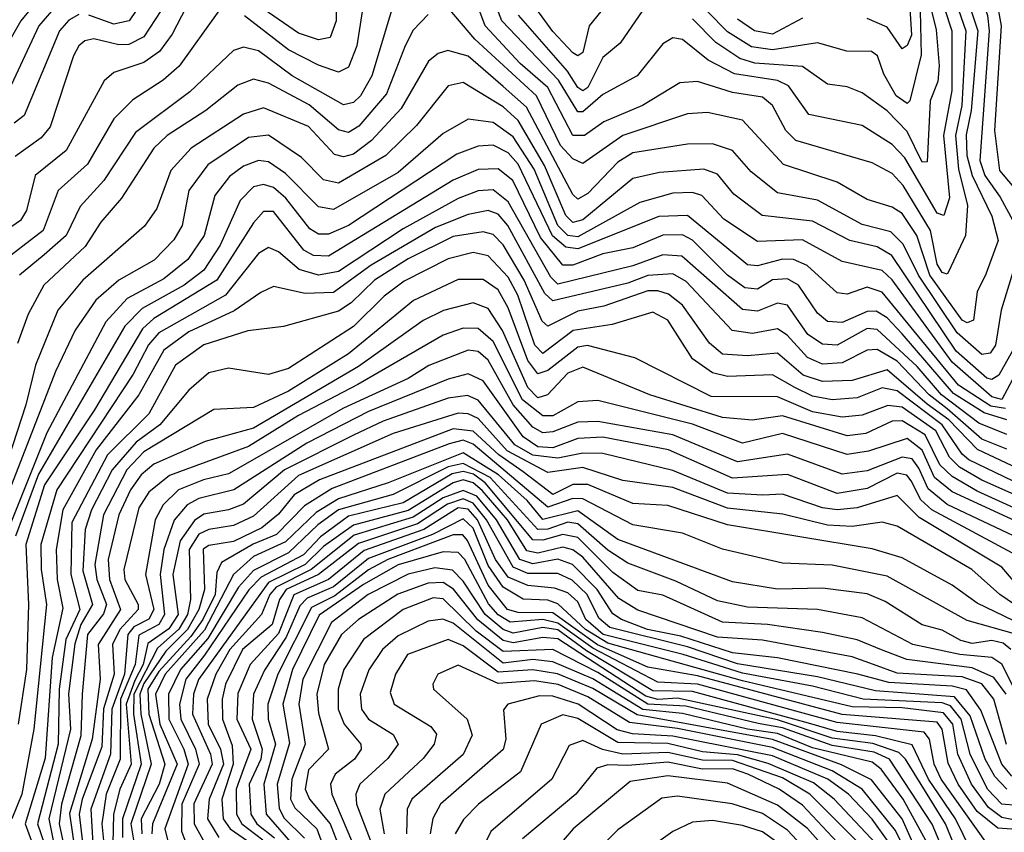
# Model space of a CAD drawing. Extents: x 1308313 to 1441400, y 959662 to 1036319.
# Tile 585 of 656: x 1419906 to 1421880, y 980408 to 982037. Entities that reach past the tile are written whole.
import ezdxf

# ---------------------------------------------------------------- set-up
doc = ezdxf.new("R2010")
doc.units = 0

msp = doc.modelspace()

# ---------------------------------------------------------------- linework, layer by layer
at = {"layer": '0CON10XD'}
for points in [[(1421917.7, 982395), (1421877.6, 982355), (1421852.9, 982317.1), (1421825.3, 982255), (1421816.9, 982205), (1421825.8, 982105.8), (1421845.7, 982045.7), (1421849.4, 982015), (1421830.4, 981755), (1421840.6, 981725), (1421871.5, 981681.5), (1421896.5, 981635)], [(1421885, 982291.7), (1421856.8, 982223.2), (1421853.1, 982135), (1421873.3, 982025), (1421860.1, 981815), (1421869.9, 981735), (1421913.5, 981683.5)], [(1421747, 982175), (1421802.3, 982015), (1421794.6, 981865), (1421781.6, 981805), (1421788, 981738), (1421806.2, 981665), (1421801.7, 981605), (1421768, 981532), (1421765, 981527.5), (1421755, 981530.7), (1421745, 981547.5), (1421732, 981615), (1421676.8, 981705), (1421655, 981728.8), (1421615, 981750.3), (1421462.1, 981795), (1421441.5, 981815), (1421415, 981865.2), (1421395, 981882.2), (1421335, 981891.5), (1421265, 981913.3), (1421229.3, 981910.7), (1421154.7, 981865.3), (1421077.3, 981832.7), (1421038, 981805), (1421014.9, 981805), (1420965, 981901.2), (1420909.6, 981949.6), (1420839.3, 982025), (1420794.3, 982145)], [(1421745, 982105.5), (1421774.8, 982015), (1421774.4, 981895.6), (1421757.9, 981805), (1421769.6, 981680.4), (1421758.6, 981645), (1421745, 981649.5), (1421680.1, 981760.1), (1421655, 981787.4), (1421595, 981825.2), (1421487.6, 981847.6), (1421447, 981905), (1421425.2, 981915.2), (1421338.6, 981928.6), (1421286.4, 981956.4), (1421235, 981997.9), (1421215, 982000.8), (1421195, 981989.1), (1421143.6, 981925), (1421075, 981887.5), (1421035, 981852.3), (1421025, 981852.4), (1420986.2, 981916.2), (1420872.5, 982035), (1420826.4, 982155)], [(1421711, 982055), (1421712.9, 981967.1), (1421690.3, 981875), (1421685, 981869.5), (1421663, 981885), (1421638.2, 981928.2), (1421625.8, 981965), (1421613.8, 981973.8), (1421564, 981974), (1421505, 981990.7), (1421415, 981976.6), (1421372.8, 981982.8), (1421325, 982013.2), (1421205, 982135.2)], [(1419978.9, 982121.1), (1419908.7, 982035), (1419845.1, 981924.9)], [(1420541.2, 982125), (1420540.4, 982035), (1420528.3, 982001.7), (1420505, 981996.7), (1420465, 982010), (1420315, 982114.4)], [(1420259.4, 982100.6), (1420211.9, 982008.1), (1420186.2, 981973.8), (1420155, 981951.2), (1420095, 981931.7), (1420075.4, 981914.6), (1419999.3, 981775), (1419937.3, 981725), (1419919.5, 981655), (1419907.9, 981635), (1419807, 981565)], [(1420666, 982105), (1420611.8, 981925), (1420589.3, 981885), (1420575, 981871.4), (1420555, 981866.7), (1420452.6, 981925), (1420385, 981975.1), (1420355, 981982.3), (1420335, 981975.6), (1420247, 981893), (1420138.6, 981811.4), (1420075, 981714.8), (1420027.1, 981662.9), (1419999.6, 981605), (1419955, 981565.8), (1419906.1, 981525)], [(1421799.7, 982095), (1421826.5, 982015), (1421813.4, 981855), (1421803.4, 981806.6), (1421804.8, 981764.8), (1421815, 981725), (1421855, 981643.3), (1421867.2, 981595), (1421842.6, 981527.4), (1421825, 981491.9), (1421818.1, 981435), (1421805, 981429.9), (1421795, 981434.9), (1421730.3, 981525), (1421704.5, 981604.5), (1421675, 981648.5), (1421655, 981661.5), (1421605, 981676.7), (1421545, 981711.3), (1421437.2, 981747.2), (1421355, 981835.9), (1421285, 981851.1), (1421245, 981848.6), (1421115, 981804.9), (1421035, 981748.8), (1421015, 981758.7), (1420990.3, 981785), (1420942.3, 981885), (1420818.2, 981998.2), (1420765, 982060.9)], [(1421117.9, 982112), (1421047.9, 982025), (1421035, 981971.6), (1421025, 981964.8), (1421015, 981970.9), (1420975, 982013.8), (1420925, 982083.3)], [(1419995, 982084.6), (1419944.7, 982025), (1419875, 981876)], [(1420153.6, 982076.4), (1420125.5, 982035), (1420095, 982028.4), (1420045, 982046.7)], [(1420598.2, 982088.2), (1420581.7, 981985), (1420565, 981941.9), (1420545, 981932.1), (1420505, 981946), (1420445, 981976.9), (1420356.5, 982045)], [(1421726.7, 982085), (1421743.2, 982016.8), (1421749.3, 981945), (1421746.4, 981913.6), (1421731.2, 981875), (1421725, 981752.2), (1421715, 981751.7), (1421685, 981813.2), (1421645, 981854.6), (1421595, 981890.4), (1421565, 981902.5), (1421525, 981907.9), (1421475, 981943.6), (1421380, 981950), (1421349.3, 981959.3), (1421301.7, 981991.7), (1421255, 982039.3)], [(1421155, 982056.4), (1421109.6, 981990.4), (1421075, 981961.3), (1421045, 981901.4), (1421035, 981894.9), (1421025, 981901.1), (1421004, 981934), (1420906.3, 982046.3)], [(1421690.1, 982060.1), (1421693.5, 982006.5), (1421685, 981985.7), (1421675, 981979.2), (1421645, 982022.4), (1421605, 982039.9)], [(1420305, 982054.8), (1420225.8, 981944.2), (1420194, 981916), (1420133.2, 981876.8), (1420095, 981838.8), (1420042.1, 981747.9), (1419983.4, 981695), (1419952.9, 981615), (1419862.3, 981545)], [(1420025, 982047.6), (1420005, 982036.6), (1419986, 982015), (1419915.2, 981845), (1419895, 981829.7)], [(1420189.4, 982055), (1420155, 982003.2), (1420125, 981987.8), (1420105, 981986.9), (1420055, 981999.2), (1420036.8, 981995), (1420025, 981984.8), (1420013.7, 981965), (1419967.5, 981822.6), (1419949.5, 981800.5), (1419897, 981763)], [(1420725, 982047.9), (1420695, 982016.2), (1420678.8, 981985), (1420641.6, 981888.4), (1420585.9, 981824.1), (1420565, 981811.2), (1420545, 981816.6), (1420486.7, 981866.7), (1420405, 981910.1), (1420375, 981918.2), (1420343.6, 981906.4), (1420279, 981855), (1420201.6, 981805), (1420175, 981779.8), (1420110.4, 981679.6), (1420068.5, 981631.5), (1420037.6, 981582.4), (1419954.8, 981505), (1419923.2, 981446.8), (1419901.6, 981388.4)], [(1421475, 982040.1), (1421415, 982008.4), (1421378.7, 982015), (1421345, 982038.7)], [(1421904.4, 981555), (1421873.3, 981455), (1421862.4, 981385), (1421851.3, 981368.7), (1421835, 981366), (1421785, 981409.9), (1421707.9, 981525), (1421677.1, 981587), (1421652.3, 981612.3), (1421595, 981626.9), (1421505, 981675.6), (1421425, 981690.3), (1421372.6, 981732.6), (1421335, 981775.2), (1421295, 981788.3), (1421245, 981787.8), (1421135, 981770.6), (1421105, 981752), (1421045, 981688.9), (1421025, 981677.7), (1421015, 981686.6), (1420922.1, 981862.1), (1420875, 981903.3), (1420805, 981964.2), (1420764.1, 981975.9), (1420745, 981969.8), (1420725.7, 981954.3), (1420670.7, 981859.3), (1420611.4, 981795), (1420575, 981768), (1420555, 981762.7), (1420537.2, 981767.2), (1420485, 981823.2), (1420395, 981860.7), (1420355, 981847.9), (1420250.2, 981779.8), (1420209.2, 981735), (1420181, 981659), (1420156.4, 981623.6), (1420032.8, 981515), (1419982.9, 981455), (1419937.6, 981345), (1419918.4, 981265), (1419856.2, 981076.2)], [(1421908.1, 981395), (1421869, 981325), (1421855, 981315.9), (1421845, 981319), (1421783.1, 981373.1), (1421654.3, 981564.3), (1421625, 981581.8), (1421570, 981595), (1421495, 981633.2), (1421394.1, 981645), (1421337.4, 981687.4), (1421305, 981727.4), (1421277.6, 981737.6), (1421188.8, 981731.2), (1421135, 981719), (1421035, 981636.1), (1421015, 981630.7), (1421000.9, 981645), (1420958.4, 981745), (1420905, 981835.4), (1420875, 981862.6), (1420795, 981911.2), (1420764.7, 981905), (1420701.3, 981825), (1420639.8, 981765), (1420545, 981709.7), (1420515, 981716.2), (1420471.3, 981761.3), (1420405, 981805.7), (1420365, 981801.2), (1420283.4, 981746.6), (1420245.4, 981695), (1420231.6, 981625), (1420215, 981595.7), (1420176, 981555), (1420105, 981515.1), (1420058.8, 981475), (1420017.1, 981415), (1419978.1, 981331.9), (1419890, 981105)], [(1421933.1, 981385), (1421875, 981276), (1421855, 981281.5), (1421775, 981350.6), (1421655, 981515.6), (1421635, 981534.5), (1421555, 981552.6), (1421475, 981596.1), (1421385, 981592.7), (1421317.7, 981637.7), (1421273.6, 981685), (1421255, 981690.9), (1421215, 981689.4), (1421149, 981671), (1421025, 981602.2), (1421005, 981604.6), (1420985.1, 981625), (1420937.6, 981737.6), (1420895, 981802.4), (1420855, 981831.2), (1420805, 981837.6), (1420755, 981809.2), (1420665, 981731.3), (1420535, 981656.6), (1420505, 981662.2), (1420439.1, 981729.1), (1420405, 981752.2), (1420385, 981754.9), (1420355, 981743.8), (1420327, 981723.1), (1420297, 981685), (1420275.6, 981605), (1420243.1, 981556.9), (1420195, 981518), (1420121.5, 981478.5), (1420078.6, 981431.4), (1419960.8, 981209.2), (1419862.3, 980965)], [(1421882.2, 981257.8), (1421852.4, 981262.4), (1421787.7, 981305), (1421635, 981491.1), (1421605, 981500.9), (1421565, 981487), (1421545, 981489.5), (1421484.6, 981544.6), (1421456.9, 981556.9), (1421435, 981557.1), (1421385, 981543.7), (1421365, 981545.7), (1421245, 981645.1), (1421187.4, 981642.6), (1421025, 981577.9), (1421001.1, 981581.1), (1420974, 981604), (1420905, 981747.8), (1420885, 981770.5), (1420855, 981785.6), (1420825, 981783.8), (1420782.5, 981767.5), (1420565.3, 981624.7), (1420525, 981607.3), (1420505, 981607.5), (1420487.9, 981617.9), (1420439.6, 981679.6), (1420415, 981700.9), (1420395, 981706.9), (1420375, 981702), (1420348.1, 981675), (1420308.3, 981585), (1420275.1, 981535), (1420236, 981505), (1420151.7, 981458.3), (1420116.9, 981423.1), (1419943.8, 981126.2), (1419898.1, 981001.9)], [(1421885, 981235.3), (1421839.4, 981249.4), (1421777.7, 981287.7), (1421675, 981407.5), (1421645, 981439.4), (1421622.9, 981452.9), (1421605, 981452.3), (1421555, 981430.1), (1421525, 981432.4), (1421505, 981448.9), (1421467, 981505), (1421445, 981517.7), (1421415, 981515.8), (1421385, 981497.4), (1421359.5, 981499.5), (1421324.6, 981525), (1421255, 981595.3), (1421235, 981606.3), (1421195, 981605.7), (1421135, 981579.8), (1421075, 981567.9), (1421015, 981544.9), (1420995, 981545.1), (1420950.4, 981600.4), (1420894.5, 981715), (1420865, 981738.5), (1420825, 981736.7), (1420775, 981715.8), (1420525, 981563.1), (1420495, 981564.7), (1420475.6, 981575.6), (1420415, 981652.6), (1420395, 981653), (1420375, 981629.8), (1420301.6, 981515), (1420175, 981438.1), (1420152.3, 981417.7), (1420056.1, 981255), (1419955.6, 981105), (1419918.4, 980985), (1419923.5, 980865), (1419919.5, 980735), (1419903.2, 980625)], [(1421885, 981205.8), (1421828.6, 981228.6), (1421753.5, 981285), (1421705, 981342.3), (1421625, 981416.6), (1421605, 981418), (1421545, 981384.9), (1421515, 981386.7), (1421486.2, 981406.2), (1421445, 981464.8), (1421425, 981469.3), (1421385, 981453.2), (1421355, 981456.3), (1421233.5, 981563.5), (1421195, 981565.9), (1421135, 981544.2), (1420985, 981507), (1420971.1, 981521.1), (1420885, 981672.1), (1420855, 981696.4), (1420825, 981694), (1420785, 981679), (1420675, 981618.3), (1420545, 981532.7), (1420505.1, 981524.9), (1420466.4, 981536.4), (1420425, 981572.2), (1420405, 981580.7), (1420385, 981568.5), (1420318.5, 981485), (1420185, 981409.6), (1420164.2, 981385.8), (1420133.6, 981326.4), (1419980.4, 981095), (1419948.8, 980985), (1419949, 980935), (1419960.2, 980865), (1419934.6, 980615), (1419910.7, 980485), (1419890.3, 980435)], [(1421885, 981176.7), (1421835, 981196.2), (1421765, 981257.1), (1421728.9, 981285), (1421665, 981352.9), (1421625, 981376.5), (1421605, 981375.1), (1421555, 981349.2), (1421515, 981346.9), (1421485, 981359.9), (1421444.8, 981404.8), (1421425, 981417.9), (1421375, 981408.5), (1421334.5, 981414.5), (1421242.2, 981512.2), (1421215, 981528), (1421165, 981524.5), (1421125, 981509.1), (1420975, 981473.5), (1420958.5, 981488.5), (1420884.4, 981625), (1420865, 981647.5), (1420845, 981654.5), (1420805, 981647.1), (1420739.5, 981620.5), (1420610.8, 981545), (1420535, 981490.2), (1420478.2, 981488.2), (1420415, 981502.5), (1420389.4, 981490.6), (1420336.2, 981453.8), (1420245, 981411.6), (1420195.4, 981374.6), (1420145, 981285.2), (1420059.2, 981175), (1419992.7, 981055), (1419979.3, 980975), (1419981.3, 980915), (1419992.7, 980857.3), (1419971.3, 980758.7), (1419957.1, 980557.1), (1419917.2, 980425), (1419939.3, 980365)], [(1421965, 981109.9), (1421825.9, 981175.9), (1421768.2, 981235), (1421725, 981266.5), (1421645, 981335.7), (1421575, 981313.8), (1421515, 981311.9), (1421476.4, 981325), (1421425, 981368.5), (1421365, 981363.6), (1421315, 981367), (1421288.9, 981388.9), (1421234.9, 981464.9), (1421206.9, 981486.9), (1421185, 981494.1), (1421165, 981493.5), (1421076.7, 981463.3), (1421025, 981452.8), (1420965, 981422.8), (1420953.1, 981433.1), (1420917.6, 981515), (1420875, 981586.2), (1420855, 981606.8), (1420835, 981611.8), (1420775, 981602.9), (1420685, 981557.8), (1420617.6, 981515), (1420570.6, 981469.4), (1420545, 981452.7), (1420435, 981422.1), (1420363.5, 981413.5), (1420275, 981385.3), (1420218.2, 981345), (1420165, 981247.5), (1420081.9, 981165), (1420010.4, 981029.6), (1420008.5, 980925), (1420026.9, 980855), (1419998.8, 980795), (1419985, 980695.1), (1419983.1, 980585), (1419941.7, 980425), (1419962.9, 980365)], [(1421985, 981070.1), (1421808.9, 981155), (1421795, 981166.4), (1421755.4, 981225), (1421665, 981293), (1421635, 981299.2), (1421585, 981279.4), (1421535, 981275.6), (1421495, 981282.4), (1421459.7, 981299.7), (1421415, 981325.1), (1421325, 981322), (1421295, 981329.5), (1421255, 981357.4), (1421205.5, 981435), (1421175, 981451.2), (1421093.9, 981426.1), (1421015.8, 981414.2), (1420955, 981368.1), (1420938.4, 981385), (1420904.6, 981485), (1420885, 981521.3), (1420845, 981563.8), (1420815, 981570.9), (1420765, 981557.8), (1420677.1, 981512.9), (1420636.7, 981483.3), (1420575, 981422.6), (1420445, 981337.8), (1420405, 981325.9), (1420325, 981338.5), (1420285, 981329.3), (1420245, 981294.8), (1420187.3, 981225), (1420139.9, 981190.1), (1420091.8, 981135), (1420050.3, 981055), (1420037.1, 981015), (1420032.5, 980932.5), (1420052.1, 980865), (1420028.4, 980825), (1420016.4, 980786.4), (1420003.9, 980686.1), (1420008.3, 980615), (1419964.6, 980435), (1419988.8, 980315)], [(1422016.9, 981033.1), (1421835, 981114.2), (1421790.2, 981140.2), (1421770.1, 981160.1), (1421742.8, 981212.8), (1421675, 981260.9), (1421646.3, 981263.7), (1421595, 981244.3), (1421555, 981240.4), (1421495, 981251.4), (1421425, 981281.1), (1421292.1, 981282.1), (1421139.2, 981359.2), (1421044.1, 981384.1), (1421025, 981380.8), (1420965, 981334.3), (1420945, 981327.4), (1420925, 981354.1), (1420885, 981459.4), (1420865, 981496), (1420835, 981516.6), (1420785, 981516.7), (1420695.7, 981474.3), (1420565, 981367.4), (1420445, 981292.6), (1420375, 981260), (1420295, 981255.6), (1420155, 981170.7), (1420120.7, 981135), (1420074.1, 981045), (1420056.9, 980945), (1420060.9, 980915), (1420080.4, 980865), (1420074, 980846), (1420042.4, 980805), (1420031.3, 980685), (1420028.6, 980601.4), (1419990.2, 980465), (1419985.5, 980425), (1420008.9, 980315)], [(1421981.1, 981021.1), (1421825, 981092.2), (1421775, 981121.6), (1421750.8, 981145), (1421721.4, 981205), (1421675, 981233.5), (1421655, 981232.7), (1421602.2, 981207.8), (1421565, 981203.2), (1421435, 981243.1), (1421374.2, 981234.2), (1421315, 981239.6), (1421169.1, 981285), (1421035, 981340.5), (1421005, 981328.6), (1420964.1, 981285), (1420945, 981279.3), (1420925, 981299.7), (1420874.2, 981414.2), (1420845, 981458.2), (1420815, 981470), (1420755.5, 981454.5), (1420715, 981434), (1420585, 981341.9), (1420375, 981218.8), (1420278, 981192), (1420175, 981146.2), (1420149.5, 981125), (1420128.6, 981095), (1420104.8, 981045), (1420083.2, 980955), (1420086, 980915), (1420108.5, 980855), (1420063.3, 980785), (1420067.7, 980715), (1420051.2, 980595), (1420005.9, 980445.9), (1420021, 980345)], [(1421945, 981012.4), (1421775, 981090.8), (1421739.6, 981119.6), (1421715, 981174.3), (1421685, 981197.9), (1421607.8, 981172.2), (1421565, 981165.7), (1421435, 981207.5), (1421355, 981188.6), (1421255, 981226.6), (1421065, 981274), (1421025, 981271.5), (1420975, 981243.4), (1420955, 981243.2), (1420913.7, 981275), (1420855, 981392), (1420825, 981418.3), (1420795, 981418.9), (1420755, 981404.9), (1420583.9, 981306.1), (1420465, 981243.7), (1420365, 981181.8), (1420206.7, 981123.3), (1420165, 981090.4), (1420145, 981058.7), (1420115.1, 980935), (1420116.9, 980915), (1420143.8, 980865), (1420143.6, 980855), (1420107.1, 980815), (1420092.3, 980785), (1420095.7, 980725), (1420074.3, 980655.7), (1420070.5, 980579.4), (1420031.2, 980475), (1420025.4, 980445), (1420033.5, 980376.5)], [(1421934.9, 980985), (1421765.4, 981065.4), (1421727, 981097), (1421708.3, 981138.3), (1421695, 981156.9), (1421675, 981160.3), (1421605, 981133.2), (1421555, 981126.5), (1421445, 981166.3), (1421345, 981151.1), (1421215, 981205.1), (1421065, 981232.1), (1421025, 981230.7), (1420975, 981210.8), (1420955, 981208.9), (1420935, 981220.4), (1420895.4, 981265.4), (1420845, 981355.1), (1420825, 981372.2), (1420805, 981374.9), (1420726.2, 981343.8), (1420685, 981318.2), (1420555, 981258.5), (1420325, 981126.9), (1420274.9, 981114.9), (1420224.3, 981095), (1420193.5, 981065), (1420177.7, 981035), (1420158.6, 980925), (1420175.1, 980854.9), (1420165, 980835.9), (1420135, 980820.2), (1420122.6, 980805), (1420116.1, 980725), (1420090.9, 980655), (1420088.4, 980565), (1420048.8, 980455), (1420052.5, 980385)], [(1421905, 980963.1), (1421734.7, 981055), (1421712.2, 981075), (1421693.2, 981113.2), (1421684.4, 981124.4), (1421665, 981128.4), (1421605, 981097.7), (1421545, 981087.6), (1421445, 981125.9), (1421335, 981118.5), (1421206.5, 981175), (1421075, 981200.1), (1421025, 981198), (1420975, 981178.8), (1420945, 981181.3), (1420915, 981200.8), (1420835, 981313.1), (1420805, 981327.4), (1420765, 981316.7), (1420605, 981251.7), (1420481.7, 981188.3), (1420335.2, 981095), (1420265, 981077.8), (1420242, 981065), (1420216.1, 981033.9), (1420195.3, 980975), (1420188, 980925), (1420196.5, 980845), (1420184.8, 980825.2), (1420145, 980803.7), (1420137.9, 980745), (1420108.4, 980675), (1420107.7, 980555), (1420079.8, 980485), (1420071, 980425), (1420076.6, 980365)], [(1421921.5, 980885), (1421875, 980939.5), (1421709.1, 981039.1), (1421665, 981083.4), (1421585, 981058.6), (1421545, 981054.6), (1421515, 981058.5), (1421435, 981086.1), (1421395.6, 981084.4), (1421325, 981088), (1421215, 981133.8), (1421075, 981167.8), (1421035, 981168.6), (1420985, 981158.6), (1420935, 981164.2), (1420898.4, 981185), (1420825, 981274.3), (1420804, 981284), (1420765, 981278.4), (1420635, 981232.6), (1420575, 981204.2), (1420437.2, 981135), (1420355, 981066.3), (1420325, 981054.6), (1420275, 981046.3), (1420256.4, 981033.6), (1420227.6, 980992.4), (1420213, 980925), (1420223.9, 980845), (1420205, 980816.4), (1420163.1, 980786.9), (1420154, 980745), (1420137.2, 980712.8), (1420119.7, 980665), (1420129.9, 980545), (1420107.2, 980495), (1420094.5, 980445), (1420093.1, 980385)], [(1421955, 980827.7), (1421870.5, 980885), (1421814.8, 980935), (1421665, 981021.8), (1421635, 981030), (1421575, 981021.4), (1421525, 981024.1), (1421436.1, 981046.1), (1421325, 981057.9), (1421215, 981099.7), (1421115, 981113.7), (1421035, 981139.7), (1420965, 981129.6), (1420883.3, 981173.3), (1420825, 981237.6), (1420805, 981247.3), (1420785, 981248.5), (1420655, 981207.5), (1420465, 981123.6), (1420375, 981042), (1420335, 981023.3), (1420285, 981015.6), (1420265, 981005.8), (1420246, 980975), (1420248.8, 980875), (1420242.6, 980845), (1420225, 980815.8), (1420182.3, 980777.7), (1420134.9, 980685), (1420134.1, 980645), (1420149.9, 980545), (1420112.5, 980435), (1420112.3, 980397.7)], [(1421935, 980815.2), (1421825, 980867.7), (1421775, 980903.9), (1421675, 980958.3), (1421615, 980976.6), (1421324.9, 981024.9), (1421205, 981063.6), (1421135, 981067.6), (1421045, 981105.4), (1421015, 981105.4), (1420975, 981085.4), (1420915, 981131.2), (1420866.4, 981165), (1420815, 981212.3), (1420775, 981217.1), (1420507.1, 981115), (1420456.2, 981085), (1420425, 981045.8), (1420391.6, 981018.4), (1420335, 980991.1), (1420285, 980983), (1420274, 980976), (1420276.9, 980895), (1420265, 980855), (1420242.5, 980815), (1420198.9, 980771.1), (1420155, 980706.6), (1420146.9, 980685), (1420149.2, 980645), (1420169.9, 980545), (1420129.2, 980425), (1420135.6, 980385)], [(1421905.1, 980805), (1421805, 980833.2), (1421645, 980922), (1421535, 980943.9), (1421435, 980948), (1421315, 980976.1), (1421235, 981008.1), (1421135, 981024.4), (1421035, 981076.8), (1421015, 981077.2), (1420965, 981060.3), (1420815, 981186.7), (1420795, 981194.3), (1420767.2, 981187.2), (1420532.6, 981097.4), (1420476.9, 981063.1), (1420420.7, 981005), (1420374, 980986), (1420310.9, 980949.1), (1420301.1, 980928.9), (1420298.3, 980885), (1420273.2, 980835), (1420249.4, 980800.6), (1420185, 980731), (1420162.8, 980695), (1420165, 980645), (1420197.2, 980545), (1420185.5, 980505), (1420149.7, 980435), (1420150.8, 980405)], [(1421893.1, 980775), (1421877.2, 980787.3), (1421855, 980792.7), (1421815, 980787.1), (1421792.8, 980792.8), (1421755, 980813.2), (1421715, 980824.3), (1421641.2, 980871.2), (1421605, 980886.6), (1421515, 980897.6), (1421425, 980895.6), (1421335, 980910.4), (1421105, 980995.3), (1421025, 981052.9), (1420955, 981035.5), (1420923.5, 981073.5), (1420866.2, 981125), (1420795, 981169.3), (1420645, 981109.2), (1420545, 981077.1), (1420500.7, 981049.3), (1420439.2, 980990.8), (1420375, 980961.1), (1420335, 980925), (1420276.6, 980813.4), (1420197.8, 980725), (1420178.7, 980685), (1420187.2, 980625), (1420221.6, 980545), (1420172.1, 980425), (1420171.2, 980405)], [(1421910.2, 980675), (1421875, 980745.7), (1421855, 980759), (1421790.3, 980765), (1421696.2, 980785), (1421595, 980838.5), (1421505.1, 980854.9), (1421365, 980859.6), (1421305, 980872.2), (1421221.6, 980911.5), (1421125, 980947.6), (1421085, 980974), (1421025, 981026.9), (1421005, 981029.9), (1420965, 981015.8), (1420945, 981015.4), (1420849.5, 981119.5), (1420795, 981147.6), (1420765, 981140.7), (1420654.5, 981085.6), (1420545, 981055), (1420503.7, 981025), (1420445, 980968.8), (1420375, 980932.9), (1420345, 980899.8), (1420283.2, 980796.8), (1420228.6, 980735), (1420204.6, 980685), (1420204.8, 980635), (1420235.2, 980575), (1420243.6, 980545), (1420197.3, 980415), (1420204.6, 980385)], [(1421883.3, 980685), (1421858.7, 980718.7), (1421815, 980738.1), (1421684.5, 980754.5), (1421633.8, 980773.8), (1421585, 980794.3), (1421515, 980809), (1421405, 980825.2), (1421315, 980829.7), (1421195, 980883.4), (1421145, 980893.1), (1421095, 980929.1), (1421025, 980999), (1420995, 981005.4), (1420955, 980994.2), (1420935, 980994.9), (1420839.1, 981109.1), (1420816, 981126), (1420795, 981131.6), (1420772.8, 981127.2), (1420675, 981068.8), (1420565, 981042.2), (1420509.1, 981000.9), (1420475, 980964.3), (1420390.5, 980919.5), (1420365.6, 980894.4), (1420276.5, 980763.5), (1420238.9, 980715), (1420226.4, 980665), (1420229.1, 980635), (1420258.8, 980575), (1420265.8, 980545), (1420230.9, 980465), (1420230.5, 980410.5), (1420245, 980370.9)], [(1421884.3, 980584.3), (1421858.5, 980675), (1421835, 980706), (1421795, 980720.2), (1421665, 980727.5), (1421617.4, 980745), (1421575, 980760), (1421395, 980793.5), (1421305, 980799.7), (1421145, 980853.5), (1421106.8, 980876.8), (1421035, 980960), (1421015, 980974.4), (1420995, 980979.6), (1420945, 980967.6), (1420922.5, 980972.5), (1420884.2, 981035), (1420833.3, 981093.3), (1420815, 981109.2), (1420795, 981114.9), (1420775, 981109.1), (1420685, 981053.3), (1420575, 981024.3), (1420515, 980981), (1420478.6, 980945), (1420405, 980909.3), (1420264.3, 980714.3), (1420254.7, 980685), (1420252.4, 980645), (1420288.7, 980565), (1420292.2, 980545), (1420255.1, 980465.1), (1420256.2, 980425), (1420280.4, 980380.4)], [(1421895, 980520.7), (1421875, 980544.9), (1421832.9, 980652.9), (1421803.9, 980693.9), (1421775, 980701.3), (1421648.5, 980708.5), (1421586.1, 980725), (1421425, 980758), (1421335, 980768), (1421231.3, 980801.3), (1421164.3, 980815), (1421112.3, 980835), (1421095, 980846.2), (1421063.8, 980895), (1421014.1, 980945), (1420985, 980955.8), (1420935, 980946.8), (1420908.8, 980955), (1420862.1, 981035), (1420822.3, 981082.3), (1420795, 981093.8), (1420755, 981079.1), (1420695, 981040), (1420576.3, 981003.7), (1420490.3, 980935), (1420420.5, 980899.5), (1420407.5, 980885), (1420390.6, 980845), (1420327.1, 980775), (1420299, 980725), (1420282, 980675), (1420284.2, 980625), (1420309, 980575), (1420315, 980545), (1420285.7, 980475), (1420282.9, 980435), (1420305, 980397.6)], [(1421885, 980495.1), (1421860.5, 980520.5), (1421841.6, 980555), (1421811.5, 980641.5), (1421779.8, 980679.8), (1421621.8, 980691.8), (1421505, 980720.2), (1421345, 980745.8), (1421245, 980779.9), (1421088.8, 980818.8), (1421067.3, 980837.3), (1421043.8, 980885), (1421013.7, 980913.7), (1420985, 980927.3), (1420925, 980926.8), (1420895, 980939.7), (1420841.7, 981035), (1420815, 981068.3), (1420795, 981076.9), (1420763.7, 981066.3), (1420703.3, 981026.7), (1420585, 980987.6), (1420505.3, 980925), (1420440.5, 980895), (1420427.1, 980875), (1420412.1, 980825), (1420352.7, 980775), (1420319, 980705), (1420312, 980675), (1420312.5, 980635), (1420332, 980582), (1420334.1, 980545), (1420311.3, 980475), (1420313.7, 980435), (1420327.9, 980415), (1420371.4, 980385)], [(1421905, 980462), (1421875, 980464.7), (1421846.1, 980495), (1421811.4, 980565), (1421793, 980635), (1421772, 980662), (1421755, 980667.9), (1421596.8, 980675), (1421495, 980701.3), (1421355, 980727.2), (1421235.8, 980765), (1421075.8, 980805), (1421041.2, 980835), (1421025, 980870.1), (1421005, 980888.1), (1420978, 980898), (1420925, 980903), (1420885, 980920.1), (1420859.7, 980955), (1420823.9, 981035), (1420805, 981056.2), (1420785, 981058.9), (1420716.1, 981015), (1420596.7, 980973.3), (1420525, 980914.8), (1420455.9, 980884.1), (1420425, 980806.7), (1420368.1, 980745), (1420343.4, 980686.6), (1420341.7, 980635), (1420369.3, 980575), (1420355, 980535.4), (1420339.8, 980495), (1420340.7, 980445), (1420351.3, 980425), (1420393.2, 980393.2)], [(1421895, 980434.3), (1421875, 980438.3), (1421847.8, 980457.8), (1421813.9, 980505), (1421786.6, 980565), (1421776.6, 980625), (1421758, 980648), (1421675, 980657.8), (1421575, 980659.6), (1421355, 980712.1), (1421085, 980787.3), (1421040.2, 980815), (1420985, 980866.6), (1420965, 980873.4), (1420915, 980875.4), (1420875, 980899.5), (1420845, 980942.9), (1420815, 981017.8), (1420795, 981036.8), (1420733.4, 981005), (1420605, 980957.2), (1420535, 980900.3), (1420482.5, 980877.4), (1420467.8, 980862.2), (1420440.3, 980799.7), (1420396.6, 980733.4), (1420374.6, 980685), (1420372, 980635), (1420392, 980575), (1420389.4, 980555), (1420366.2, 980505), (1420369.6, 980445), (1420381.8, 980425), (1420417.2, 980397.2)], [(1421894.7, 980414.7), (1421866.9, 980416.9), (1421825, 980450.2), (1421787.2, 980505), (1421766.9, 980546.9), (1421755.1, 980615), (1421745, 980629.1), (1421555, 980644.4), (1421265, 980722.3), (1421165, 980739.4), (1421064.4, 980784.4), (1420975, 980848.3), (1420905, 980848.9), (1420884.1, 980855), (1420845, 980903.8), (1420803.5, 980993.5), (1420794.5, 981004.5), (1420775, 981004.5), (1420644, 980955), (1420605, 980934.5), (1420537.6, 980882.4), (1420490.9, 980859.1), (1420423.9, 980725), (1420403.8, 980665), (1420404.3, 980635), (1420418.6, 980585), (1420395.4, 980504.6), (1420400, 980445), (1420458, 980378)], [(1421845.5, 980385.5), (1421753.3, 980515), (1421739.1, 980545), (1421729.8, 980595), (1421718.8, 980608.8), (1421545, 980628.1), (1421265, 980705.6), (1421185, 980709.3), (1421055, 980777.3), (1420985, 980827.8), (1420955, 980834.7), (1420889.6, 980829.6), (1420865, 980844.3), (1420846.1, 980866.1), (1420798.1, 980955), (1420785, 980969.2), (1420755, 980970.3), (1420665, 980944.2), (1420595, 980904.8), (1420506.6, 980843.4), (1420453.3, 980735), (1420433.3, 980665), (1420446.7, 980586.7), (1420422.4, 980505), (1420426.1, 980456.1), (1420436.4, 980436.4), (1420476.8, 980396.8)], [(1421812.6, 980372.6), (1421782, 980435), (1421727.9, 980515), (1421695, 980583.9), (1421621.4, 980601.4), (1421545, 980610.6), (1421487.2, 980627.2), (1421255, 980690.3), (1421175, 980691.9), (1421042, 980772), (1420985, 980814.2), (1420955, 980819), (1420895, 980807.7), (1420875, 980814.8), (1420839.4, 980845), (1420795, 980911.7), (1420773.6, 980933.6), (1420738.5, 980938.5), (1420685, 980925.5), (1420604.9, 980885), (1420531.1, 980828.9), (1420473.6, 980715), (1420465.4, 980665), (1420478.2, 980585), (1420451.9, 980515), (1420448.8, 980475), (1420457.5, 980457.5), (1420501.6, 980415), (1420532.1, 980332.1)], [(1421790.4, 980355), (1421762, 980425), (1421682, 980555), (1421668.2, 980568.2), (1421616.1, 980586.1), (1421535, 980596.9), (1421425, 980633.8), (1421225, 980677.2), (1421185, 980674.6), (1421161.2, 980681.3), (1420985, 980795.9), (1420955, 980798.9), (1420895, 980788.1), (1420875, 980792.6), (1420824.4, 980834.4), (1420775.9, 980895.9), (1420755, 980908.8), (1420725, 980907.8), (1420664.4, 980885.6), (1420585.1, 980834.9), (1420550.9, 980805), (1420516.7, 980745), (1420501.6, 980685), (1420505, 980647.3), (1420525.4, 980575), (1420485, 980533.7), (1420478.7, 980495), (1420486.9, 980475), (1420528.8, 980425), (1420582.6, 980285)], [(1421768.2, 980345), (1421735, 980424.4), (1421649.8, 980555), (1421619.2, 980569.2), (1421535, 980582.1), (1421435, 980617.7), (1421386.4, 980626.4), (1421241.2, 980661.2), (1421165, 980665.2), (1421065, 980728.7), (1420975, 980774.6), (1420875, 980770.5), (1420821.4, 980811.4), (1420755, 980876.5), (1420735, 980878.2), (1420674.5, 980855), (1420595.4, 980795), (1420555.6, 980735), (1420544.2, 980695), (1420544.7, 980655), (1420556.3, 980625), (1420590, 980585), (1420590.6, 980575), (1420577, 980555), (1420538.2, 980525), (1420529.2, 980505), (1420532, 980485), (1420601, 980321)], [(1421726, 980386), (1421676.9, 980475), (1421633.2, 980535), (1421615, 980549), (1421495, 980577.8), (1421425, 980606.6), (1421364.8, 980614.8), (1421235, 980646.7), (1421155, 980654.8), (1421055, 980715.7), (1420975, 980750.3), (1420935, 980754.8), (1420875, 980747.4), (1420775, 980827.5), (1420754.5, 980835.5), (1420725, 980831.5), (1420665, 980802.5), (1420633.7, 980775), (1420606, 980734), (1420588.8, 980685), (1420591.2, 980655), (1420605.6, 980635), (1420654.5, 980604.5), (1420664.8, 980585), (1420644, 980556), (1420587.7, 980505), (1420580.1, 980485), (1420581.5, 980465), (1420629.1, 980339.1)], [(1421730.6, 980310.6), (1421675, 980435.6), (1421613.7, 980513.7), (1421553.5, 980543.5), (1421415, 980594.3), (1421143.6, 980643.6), (1421055, 980696.3), (1420984.1, 980725.9), (1420935, 980734.1), (1420865, 980729.2), (1420795, 980782.1), (1420765.1, 980794.9), (1420683.3, 980765), (1420659.5, 980725), (1420648.8, 980688.8), (1420656.8, 980665), (1420730.2, 980620.2), (1420741.6, 980605), (1420736.7, 980585), (1420715, 980556.4), (1420637.9, 980485), (1420628.3, 980455), (1420637, 980405)], [(1421684.3, 980365), (1421661.9, 980411.9), (1421594.8, 980494.8), (1421535, 980531.5), (1421415, 980578.6), (1421225, 980616.3), (1421128.5, 980628.5), (1421045, 980680.1), (1420985.7, 980704.3), (1420937.9, 980712.1), (1420865, 980706.5), (1420785, 980743.3), (1420744.2, 980725), (1420734.2, 980705), (1420735.9, 980695), (1420802.8, 980635), (1420812.8, 980602.8), (1420795.4, 980564.6), (1420692.3, 980475), (1420682.9, 980455), (1420681.2, 980405)], [(1421650.6, 980385), (1421615, 980434.5), (1421567.4, 980485), (1421526.1, 980515), (1421415, 980561.5), (1421215, 980601.3), (1421134.6, 980605.4), (1421103.6, 980613.6), (1421025.4, 980665.4), (1420975, 980681.4), (1420948.2, 980681.8), (1420884.9, 980665.1), (1420876.1, 980653.9), (1420880.9, 980595), (1420875.5, 980574.5), (1420749.5, 980465), (1420734.3, 980435.7), (1420728.7, 980405)], [(1421623.1, 980385), (1421538.9, 980475), (1421497.6, 980507.6), (1421406.2, 980546.2), (1421345, 980563.5), (1421275, 980569.9), (1421205, 980586), (1421105, 980588.2), (1421025, 980636.6), (1420995, 980643.5), (1420951.6, 980625), (1420910.2, 980529.8), (1420825.7, 980465), (1420795.7, 980434.3), (1420779.3, 980405)], [(1421589.7, 980385), (1421489.9, 980485), (1421435, 980517.2), (1421335, 980552), (1421275, 980552.8), (1421205, 980568.6), (1421115, 980565), (1421074.2, 980574.2), (1421035, 980592.6), (1421007.4, 980582.6), (1420973, 980515), (1420850.3, 980409.7), (1420838.4, 980385)], [(1421575.7, 980355.7), (1421475, 980462.5), (1421428.5, 980495), (1421365.6, 980525), (1421335, 980535.6), (1421275, 980535), (1421205, 980548.8), (1421125, 980542.5), (1421085, 980543.4), (1421063.3, 980536.7), (1421021.2, 980485), (1420914.1, 980395)], [(1421545, 980349.2), (1421485, 980415.7), (1421425, 980462.8), (1421325, 980506.5), (1421205, 980521.7), (1421130, 980510.1), (1421015.7, 980415), (1420964, 980355)], [(1421521.4, 980331.4), (1421445, 980412.7), (1421395, 980445.8), (1421334.4, 980465.6), (1421225, 980480.5), (1421193.3, 980476.7), (1421105, 980413.2), (1421055, 980362.8)], [(1421435, 980380.6), (1421395, 980409), (1421355, 980422.2), (1421295, 980431.7), (1421255, 980428.5), (1421215, 980410), (1421148.1, 980361.9)]]:
    msp.add_lwpolyline(points, dxfattribs=at)

doc.saveas('drawing.dxf')
